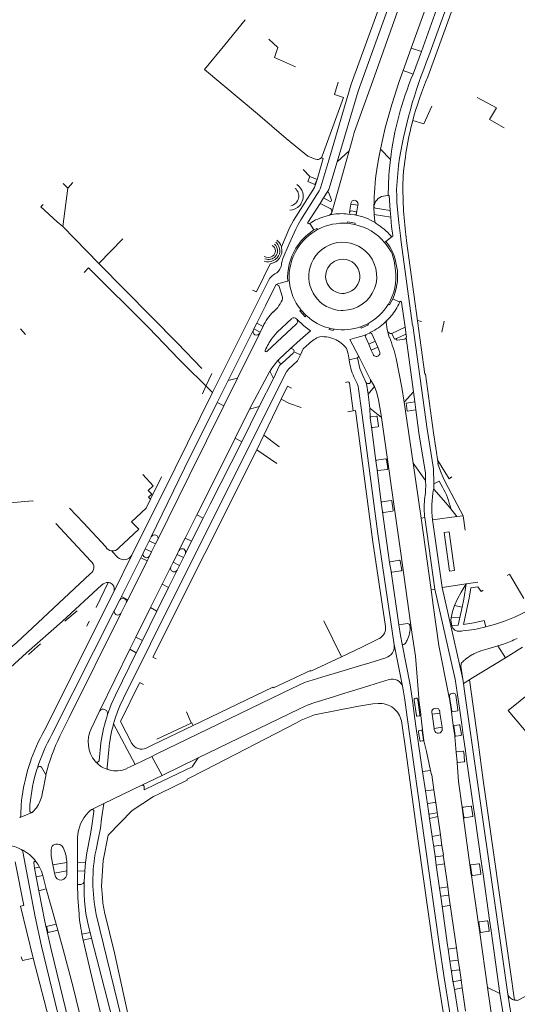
# Model space of a CAD drawing. Extents: x 145000 to 155000, y 457500 to 470000.
# Tile 341 of 548: x 149611 to 149750, y 464234 to 464510. Entities that reach past the tile are written whole.
import ezdxf

# ---------------------------------------------------------------- set-up
doc = ezdxf.new("R2010")
doc.units = 0
doc.header["$LTSCALE"] = 0.2
doc.header["$MEASUREMENT"] = 0
doc.layers.add('kant verharding', color=252, linetype='Continuous', lineweight=0)

msp = doc.modelspace()

# ---------------------------------------------------------------- linework, layer by layer
at = {"layer": 'kant verharding', "lineweight": 0}
for p, q in [((149724.98, 464514.79), (149720.23, 464501.64)), ((149723.04, 464500.69), (149727.75, 464513.77)), ((149668.05, 464502.55), (149673.75, 464509.53)), ((149730.4, 464509.03), (149724.84, 464493.6)), ((149720.23, 464501.64), (149717.99, 464495.42)), ((149720.23, 464501.64), (149723.04, 464500.69)), ((149717.99, 464495.42), (149720.74, 464494.35)), ((149714.38, 464470.45), (149711.6, 464473.38)), ((149691.52, 464471.37), (149693.46, 464470.57)), ((149693.88, 464464.92), (149695.6, 464470.76)), ((149694.89, 464462.83), (149697.13, 464470.33)), ((149695.6, 464470.76), (149695.03, 464470.94)), ((149702.86, 464472.96), (149698.85, 464458.65)), ((149699.51, 464469.83), (149702.86, 464472.96)), ((149714.38, 464470.45), (149714.04, 464467.24)), ((149691.86, 464465.76), (149689.99, 464467.72)), ((149691.86, 464465.76), (149693.88, 464464.92)), ((149622.77, 464451.72), (149624.2, 464462.49)), ((149624.2, 464462.49), (149622.9, 464463.75)), ((149624.2, 464462.49), (149625.58, 464464.04)), ((149689.31, 464453.65), (149693.85, 464460.74)), ((149695.66, 464459.73), (149694.71, 464458.18)), ((149695.66, 464459.73), (149696.74, 464461.34)), ((149695.66, 464459.73), (149697.56, 464458.79)), ((149697.91, 464459.11), (149697.13, 464461.2)), ((149713.73, 464460.39), (149713.04, 464460.35)), ((149694.71, 464458.18), (149691.33, 464452.9)), ((149698.85, 464458.65), (149698.02, 464455.66)), ((149703.29, 464457.97), (149702.97, 464455.8)), ((149703.33, 464458.23), (149703.29, 464457.97)), ((149705.27, 464457.7), (149703.29, 464457.97)), ((149704.94, 464455.51), (149705.27, 464457.7)), ((149705.27, 464457.7), (149705.33, 464457.94)), ((149709.82, 464457.67), (149709.78, 464457.48)), ((149709.79, 464457.23), (149709.78, 464457.48)), ((149709.86, 464455.09), (149709.79, 464457.23)), ((149696.42, 464454.67), (149697.37, 464454.96)), ((149697.98, 464455.1), (149697.37, 464454.96)), ((149703.34, 464455.16), (149702.48, 464455.22)), ((149703.34, 464455.16), (149704.37, 464454.99)), ((149709.86, 464455.09), (149714.48, 464454.4)), ((149714.48, 464454.4), (149714.34, 464456.22)), ((149621.25, 464453.09), (149622.77, 464451.72)), ((149622.77, 464451.72), (149632.86, 464441.45)), ((149691.68, 464452.53), (149691.85, 464452.64)), ((149691.85, 464452.64), (149692.99, 464450.78)), ((149704.47, 464452.29), (149702.31, 464452.66)), ((149710.22, 464452.74), (149710.4, 464452.62)), ((149692.73, 464450.6), (149692.99, 464450.78)), ((149693.98, 464450.9), (149694.24, 464451.02)), ((149713.08, 464447.54), (149714.92, 464448.93)), ((149632.86, 464441.45), (149639.52, 464448.28)), ((149683.89, 464446.06), (149683.82, 464446.22)), ((149683.93, 464445.91), (149683.89, 464446.06)), ((149712.77, 464447.3), (149713.08, 464447.54)), ((149713.48, 464446.33), (149712.77, 464447.3)), ((149713.84, 464446.59), (149713.08, 464447.54)), ((149632.86, 464441.45), (149654.82, 464419.1)), ((149715.84, 464439.49), (149715.5, 464441.53)), ((149716.33, 464439.48), (149715.91, 464441.61)), ((149682.43, 464435.58), (149680.23, 464431.17)), ((149683.23, 464435.79), (149682.43, 464435.58)), ((149685.68, 464436.43), (149683.23, 464435.79)), ((149685.68, 464436.43), (149686.1, 464436.54)), ((149686.16, 464436.18), (149686.1, 464436.54)), ((149701.87, 464433.12), (149701.43, 464433.06)), ((149679.43, 464429.58), (149677, 464424.73)), ((149680.23, 464431.17), (149679.43, 464429.58)), ((149713.74, 464429.95), (149713.83, 464430.04)), ((149715.03, 464431.52), (149716.98, 464430.57)), ((149716.98, 464430.57), (149716.71, 464430.06)), ((149717.06, 464430.71), (149716.98, 464430.57)), ((149718.52, 464423.58), (149717.49, 464430.64)), ((149689.36, 464428.42), (149689.24, 464428.61)), ((149690.85, 464426.84), (149689.36, 464428.42)), ((149691.07, 464426.7), (149690.85, 464426.84)), ((149700.61, 464428.28), (149701.16, 464428.3)), ((149714.21, 464426.3), (149713.5, 464425.57)), ((149676.2, 464423.1), (149677, 464424.73)), ((149677, 464424.73), (149678.78, 464423.83)), ((149678.78, 464423.83), (149677.97, 464422.22)), ((149706.05, 464423.71), (149708.06, 464424.58)), ((149713.5, 464425.57), (149712.91, 464424.98)), ((149714.81, 464421.86), (149718.52, 464423.58)), ((149718.81, 464421.45), (149718.52, 464423.58)), ((149721.99, 464425.43), (149723.11, 464425.18)), ((149728.78, 464422.19), (149729.41, 464425.33)), ((149610.94, 464423.15), (149612.35, 464421.59)), ((149676.06, 464422.84), (149668.98, 464408.65)), ((149677.85, 464421.96), (149671.65, 464409.35)), ((149676.2, 464423.1), (149676.06, 464422.84)), ((149677.97, 464422.22), (149676.2, 464423.1)), ((149677.97, 464422.22), (149677.85, 464421.96)), ((149697.33, 464423.33), (149697.1, 464423.39)), ((149698.51, 464423.05), (149697.33, 464423.33)), ((149698.76, 464423.04), (149698.51, 464423.05)), ((149708.31, 464418.82), (149707.4, 464420.87)), ((149707.62, 464421.52), (149708.55, 464421.96)), ((149708.95, 464422.18), (149708.55, 464421.96)), ((149710.13, 464419.65), (149709.18, 464421.72)), ((149714.08, 464420.79), (149713.59, 464422.57)), ((149714.69, 464421.82), (149714.81, 464421.86)), ((149654.82, 464419.1), (149661.69, 464412.09)), ((149708.31, 464418.82), (149710.13, 464419.65)), ((149709.04, 464417.15), (149708.31, 464418.82)), ((149710.13, 464419.65), (149710.85, 464418)), ((149720.81, 464405.55), (149718.75, 464420.66)), ((149653.4, 464416.58), (149655.04, 464414.86)), ((149683.31, 464414.63), (149686.3, 464417.43)), ((149687.42, 464416.72), (149689.23, 464415.88)), ((149702.88, 464414.48), (149702.54, 464416.17)), ((149710.85, 464418), (149709.04, 464417.15)), ((149709.56, 464416.02), (149709.04, 464417.15)), ((149710.85, 464418), (149711.36, 464416.84)), ((149664.64, 464405.31), (149655.04, 464414.86)), ((149702.88, 464414.48), (149705.22, 464414.99)), ((149708.79, 464408.84), (149705.66, 464415.18)), ((149662.79, 464407.15), (149664.41, 464410.68)), ((149674.99, 464400.68), (149680.67, 464411.26)), ((149680.67, 464411.26), (149681.67, 464409.25)), ((149661.81, 464404.99), (149662.79, 464407.15)), ((149668.98, 464408.65), (149665.95, 464402.57)), ((149671.65, 464409.35), (149667.84, 464401.64)), ((149668.98, 464408.65), (149671.65, 464409.35)), ((149681.67, 464409.25), (149677.73, 464401.4)), ((149709.9, 464407.02), (149708.13, 464404.9)), ((149708.79, 464408.84), (149709.9, 464407.02)), ((149708.64, 464400.99), (149708.13, 464404.9)), ((149718.26, 464402.65), (149720.81, 464405.55)), ((149721.2, 464402.75), (149720.81, 464405.55)), ((149667.84, 464401.64), (149665.95, 464402.57)), ((149683.84, 464403.45), (149679.02, 464393.43)), ((149718.26, 464402.65), (149720.76, 464385.55)), ((149721.51, 464400.46), (149721.2, 464402.75)), ((149674.99, 464400.68), (149670.95, 464392.54)), ((149677.73, 464401.4), (149672.8, 464391.57)), ((149674.99, 464400.68), (149677.73, 464401.4)), ((149702.52, 464399.97), (149703.94, 464400.21)), ((149703.94, 464400.21), (149704.64, 464400.33)), ((149708.64, 464400.99), (149711.91, 464398.38)), ((149708.64, 464400.99), (149708.75, 464398.32)), ((149711.91, 464398.38), (149711.82, 464399.02)), ((149708.75, 464398.32), (149708.75, 464398.28)), ((149708.75, 464398.28), (149709.11, 464395.71)), ((149710.48, 464398.72), (149708.92, 464398.51)), ((149711.07, 464395.98), (149710.71, 464398.55)), ((149716.7, 464364.33), (149711.91, 464398.38)), ((149679.02, 464393.43), (149677.06, 464389.34)), ((149683.23, 464390.22), (149679.02, 464393.43)), ((149710.34, 464386.22), (149709.11, 464395.71)), ((149709.34, 464395.54), (149710.89, 464395.75)), ((149670.95, 464392.54), (149672.8, 464391.57)), ((149677.06, 464389.34), (149647.92, 464331.29)), ((149677.06, 464389.34), (149682.66, 464385.46)), ((149683.23, 464390.22), (149683.33, 464390.13)), ((149710.34, 464386.22), (149710.67, 464383.67)), ((149713.08, 464386.77), (149710.51, 464386.44)), ((149713.63, 464384.06), (149713.3, 464386.6)), ((149720.76, 464385.55), (149722.99, 464370.22)), ((149720.76, 464385.55), (149724.21, 464380.76)), ((149711.85, 464374.54), (149710.67, 464383.67)), ((149710.89, 464383.5), (149713.46, 464383.83)), ((149647.33, 464375.55), (149650.37, 464381.71)), ((149726.49, 464379.78), (149726.52, 464378.26)), ((149726.41, 464378.27), (149726.52, 464378.26)), ((149614.3, 464375.01), (149606.97, 464374.4)), ((149614.3, 464375.01), (149614.45, 464374.93)), ((149711.85, 464374.54), (149712.18, 464371.98)), ((149714.59, 464375.12), (149712.02, 464374.76)), ((149715.17, 464372.4), (149714.81, 464374.95)), ((149713.32, 464363.85), (149712.18, 464371.98)), ((149712.41, 464371.82), (149715, 464372.17)), ((149731.24, 464372.84), (149732.95, 464370.62)), ((149620.8, 464368.73), (149630.62, 464358.2)), ((149660.3, 464371.14), (149657.04, 464364.63)), ((149662.06, 464370.21), (149658.79, 464363.75)), ((149660.3, 464371.14), (149662.06, 464370.21)), ((149724.01, 464370.36), (149722.99, 464370.22)), ((149722.99, 464370.22), (149725.79, 464350.18)), ((149723.93, 464370.79), (149724.01, 464370.36)), ((149726.79, 464350.34), (149724.01, 464370.36)), ((149732.95, 464370.62), (149726.19, 464369.72)), ((149726.19, 464369.72), (149728.84, 464350.84)), ((149734.74, 464370.86), (149732.95, 464370.62)), ((149734.74, 464370.86), (149735.27, 464366.85)), ((149645.85, 464361.64), (149646.95, 464363.87)), ((149646.95, 464363.87), (149647.51, 464365)), ((149646.95, 464363.87), (149648.73, 464363)), ((149647.61, 464360.76), (149648.73, 464363)), ((149648.73, 464363), (149649.33, 464364.21)), ((149657.04, 464364.63), (149655.27, 464361.11)), ((149657.04, 464364.63), (149658.79, 464363.75)), ((149658.79, 464363.75), (149657.05, 464360.32)), ((149713.87, 464359.89), (149713.32, 464363.85)), ((149717.26, 464360.36), (149716.7, 464364.33)), ((149636.45, 464361.04), (149636.68, 464360.79)), ((149636.68, 464360.79), (149638.07, 464359.32)), ((149645.25, 464360.41), (149644.61, 464359.14)), ((149645.25, 464360.41), (149645.85, 464361.64)), ((149645.85, 464361.64), (149647.61, 464360.76)), ((149647.04, 464359.6), (149647.61, 464360.76)), ((149654.73, 464360.02), (149655.27, 464361.11)), ((149656.49, 464359.17), (149657.05, 464360.32)), ((149720, 464340.88), (149717.26, 464360.36)), ((149642.11, 464359.83), (149637.1, 464349.81)), ((149644.61, 464359.14), (149639.16, 464348.25)), ((149646.36, 464358.24), (149640.92, 464347.35)), ((149644.61, 464359.14), (149646.36, 464358.24)), ((149647.04, 464359.6), (149646.36, 464358.24)), ((149652.99, 464356.56), (149653.65, 464357.88)), ((149653.65, 464357.88), (149654.73, 464360.02)), ((149653.65, 464357.88), (149655.42, 464357)), ((149656.49, 464359.17), (149654.73, 464360.02)), ((149655.42, 464357), (149656.49, 464359.17)), ((149714.16, 464357.81), (149713.87, 464359.89)), ((149714.16, 464357.79), (149714.16, 464357.81)), ((149714.16, 464357.79), (149714.56, 464355.25)), ((149716.9, 464358.43), (149714.33, 464358.02)), ((149717.54, 464355.68), (149717.12, 464358.27)), ((149652.99, 464356.56), (149650.56, 464351.7)), ((149654.73, 464355.62), (149652.36, 464350.8)), ((149654.73, 464355.62), (149655.42, 464357)), ((149716.75, 464340.36), (149714.56, 464355.25)), ((149714.79, 464355.08), (149717.39, 464355.45)), ((149632.11, 464345.2), (149635.43, 464352.21)), ((149735.54, 464351.8), (149738.83, 464352.27)), ((149617.61, 464310.75), (149637.1, 464349.81)), ((149650.56, 464351.7), (149647.32, 464345.21)), ((149652.36, 464350.8), (149649.12, 464344.23)), ((149650.56, 464351.7), (149652.36, 464350.8)), ((149726.79, 464350.34), (149725.79, 464350.18)), ((149725.79, 464350.18), (149726.39, 464345.83)), ((149731.29, 464330.47), (149726.79, 464350.34)), ((149728.84, 464350.84), (149735.54, 464351.8)), ((149731.27, 464340.1), (149728.84, 464350.84)), ((149637.27, 464344.51), (149638.73, 464347.38)), ((149639.16, 464348.25), (149638.73, 464347.38)), ((149640.49, 464346.49), (149639.01, 464343.53)), ((149640.92, 464347.35), (149639.16, 464348.25)), ((149640.92, 464347.35), (149640.49, 464346.49)), ((149637.27, 464344.51), (149619.74, 464309.65)), ((149623.34, 464341.36), (149626.84, 464344.3)), ((149647.32, 464345.21), (149643.2, 464336.96)), ((149649.12, 464344.23), (149645.06, 464335.99)), ((149647.32, 464345.21), (149649.12, 464344.23)), ((149734.44, 464345.26), (149732.35, 464345.77)), ((149734.44, 464345.26), (149733.8, 464342.45)), ((149624.54, 464314.43), (149639.01, 464343.53)), ((149630.18, 464341.38), (149629.46, 464339.95)), ((149700.75, 464331.44), (149695.76, 464341.51)), ((149733.8, 464342.45), (149731.36, 464342.33)), ((149740.6, 464341.54), (149741.08, 464339.81)), ((149716.75, 464340.36), (149719.21, 464340.74)), ((149734.65, 464325.16), (149731.27, 464340.1)), ((149742, 464340.07), (149741.08, 464339.81)), ((149645.06, 464335.99), (149643.2, 464336.96)), ((149645.06, 464335.99), (149643.34, 464332.51)), ((149711.29, 464336.5), (149706.36, 464334.12)), ((149613.15, 464332.08), (149616.51, 464335.08)), ((149641.51, 464333.52), (149633.17, 464316.36)), ((149641.51, 464333.52), (149643.34, 464332.51)), ((149706.36, 464334.12), (149700.75, 464331.44)), ((149715.46, 464334.83), (149717.78, 464323.24)), ((149741.61, 464333.66), (149744.41, 464334.47)), ((149744.41, 464334.47), (149746.03, 464334.93)), ((149746.54, 464331.18), (149744.41, 464334.47)), ((149746.54, 464331.18), (149751.34, 464334.13)), ((149587.5, 464309.53), (149612.61, 464332.57)), ((149647.92, 464331.29), (149648.86, 464330.82)), ((149708.66, 464329.75), (149713.09, 464331.16)), ((149736.87, 464325.22), (149746.54, 464331.18)), ((149698.67, 464326.78), (149706.36, 464329.1)), ((149706.36, 464329.1), (149708.66, 464329.75)), ((149696.39, 464326.09), (149698.67, 464326.78)), ((149714.01, 464325.07), (149710.4, 464323.94)), ((149734.82, 464324), (149734.65, 464325.16)), ((149734.82, 464324), (149736.49, 464324.99)), ((149736.49, 464324.99), (149736.87, 464325.22)), ((149736.49, 464324.99), (149738.89, 464307.51)), ((149645.32, 464323.65), (149644.37, 464324.12)), ((149686.79, 464322.55), (149649.12, 464304.26)), ((149708.12, 464323.19), (149700.45, 464320.86)), ((149710.4, 464323.94), (149708.12, 464323.19)), ((149735.13, 464321.82), (149734.82, 464324)), ((149747.25, 464237.1), (149735.13, 464321.82)), ((149700.45, 464320.86), (149698.16, 464320.16)), ((149720.48, 464319.7), (149720.47, 464319.76)), ((149721.66, 464315.03), (149721.04, 464319.28)), ((149732.05, 464321.23), (149731.27, 464321.06)), ((149733.27, 464316.56), (149732.66, 464320.73)), ((149733.06, 464321.42), (149733.77, 464316.45)), ((149630.72, 464311.32), (149633.17, 464316.36)), ((149634.48, 464316.68), (149634.67, 464316.58)), ((149688.97, 464316.89), (149660.62, 464303.14)), ((149710.93, 464318.38), (149709.43, 464318.23)), ((149726.81, 464316.99), (149727.09, 464317.03)), ((149728.18, 464316.17), (149728.25, 464315.67)), ((149731.73, 464316.07), (149733.13, 464316.32)), ((149733.77, 464316.45), (149734.34, 464312.46)), ((149624.54, 464314.43), (149621.97, 464309.27)), ((149635.3, 464315.32), (149635.26, 464315.22)), ((149658.65, 464312.98), (149657.33, 464316.02)), ((149721.71, 464310.7), (149721.16, 464314.74)), ((149721.85, 464314.84), (149722.48, 464314.92)), ((149726.04, 464315.4), (149725.95, 464315.9)), ((149728.25, 464315.67), (149726.04, 464315.4)), ((149726.59, 464311.4), (149726.04, 464315.4)), ((149728.25, 464315.67), (149728.82, 464311.71)), ((149731.43, 464316.03), (149731.98, 464312.17)), ((149642.98, 464301.29), (149636.97, 464312.67)), ((149647.98, 464306.82), (149659.2, 464312.24)), ((149722.11, 464307.74), (149721.71, 464310.7)), ((149722.4, 464310.82), (149723, 464310.92)), ((149723.24, 464310.76), (149723.63, 464308.23)), ((149728.82, 464311.71), (149726.59, 464311.4)), ((149726.65, 464311.01), (149726.59, 464311.4)), ((149728.82, 464311.71), (149728.89, 464311.22)), ((149733.66, 464312.38), (149732.28, 464312.22)), ((149734.26, 464309.66), (149733.84, 464312.24)), ((149734.34, 464312.46), (149734.76, 464309.51)), ((149723.41, 464307.9), (149722.9, 464307.84)), ((149732.4, 464309.17), (149732.78, 464304.67)), ((149732.71, 464309.21), (149734.04, 464309.39)), ((149734.76, 464309.51), (149735.38, 464305.15)), ((149633.43, 464307.39), (149632.92, 464302.37)), ((149635.63, 464305.43), (149635.19, 464300.45)), ((149646.08, 464305.9), (149647.98, 464306.82)), ((149735.38, 464305.15), (149735.8, 464302.16)), ((149642.98, 464301.29), (149647.72, 464303.58)), ((149649.12, 464304.26), (149647.72, 464303.58)), ((149650.55, 464298.25), (149647.72, 464303.58)), ((149650.55, 464298.25), (149660.62, 464303.14)), ((149732.78, 464304.67), (149733.04, 464302.07)), ((149734.68, 464305.06), (149732.96, 464304.89)), ((149735.15, 464302.35), (149734.9, 464304.88)), ((149615.67, 464300.35), (149615.62, 464300.17)), ((149631.97, 464302.07), (149631.85, 464302.21)), ((149635.66, 464299.8), (149635.7, 464299.79)), ((149640.63, 464300.15), (149642.98, 464301.29)), ((149723.35, 464299.37), (149725.59, 464299.67)), ((149733.26, 464301.91), (149734.93, 464302.08)), ((149735.8, 464302.16), (149737.56, 464289.81)), ((149650.55, 464298.25), (149644.9, 464295.51)), ((149724.17, 464293.92), (149723.35, 464299.37)), ((149634.27, 464290.36), (149644.9, 464295.51)), ((149726.56, 464294.25), (149724.17, 464293.92)), ((149727.06, 464290.59), (149726.56, 464294.25)), ((149724.73, 464290.17), (149724.17, 464293.92)), ((149611.08, 464287.02), (149611.16, 464290.29)), ((149613.58, 464290.01), (149613.54, 464288.38)), ((149724.73, 464290.17), (149725.11, 464287.59)), ((149726.84, 464290.71), (149724.89, 464290.4)), ((149734.45, 464289.29), (149734.86, 464286.32)), ((149734.55, 464289.12), (149734.95, 464286.56)), ((149736.85, 464289.66), (149734.72, 464289.33)), ((149737.47, 464286.95), (149737.08, 464289.49)), ((149737.56, 464289.81), (149737.97, 464286.9)), ((149725.31, 464286.25), (149725.11, 464287.59)), ((149725.31, 464286.25), (149727.67, 464286.72)), ((149726.06, 464281.18), (149725.31, 464286.25)), ((149725.34, 464287.42), (149727.33, 464287.75)), ((149727.67, 464286.72), (149727.49, 464287.9)), ((149728.38, 464281.65), (149727.67, 464286.72)), ((149734.86, 464286.32), (149736.64, 464273.24)), ((149735.18, 464286.39), (149737.3, 464286.72)), ((149737.97, 464286.9), (149739.86, 464273.64)), ((149626.87, 464274), (149626.89, 464280.83)), ((149728.38, 464281.65), (149726.06, 464281.18)), ((149726.5, 464278.22), (149726.06, 464281.18)), ((149728.81, 464278.58), (149728.38, 464281.65)), ((149726.5, 464278.22), (149726.86, 464275.69)), ((149728.59, 464278.72), (149726.67, 464278.44)), ((149620.02, 464273.21), (149619.65, 464275.16)), ((149727.22, 464273.18), (149726.86, 464275.69)), ((149727.09, 464275.52), (149729.02, 464275.8)), ((149729.52, 464273.54), (149729.18, 464275.95)), ((149614.89, 464272.29), (149614.65, 464273.76)), ((149614.89, 464272.29), (149616.3, 464272.59)), ((149615.36, 464269.92), (149614.89, 464272.29)), ((149620.02, 464273.21), (149623.88, 464273.91)), ((149620.02, 464273.21), (149620.48, 464270.91)), ((149623.87, 464274.3), (149623.88, 464273.91)), ((149623.91, 464271.58), (149623.88, 464273.91)), ((149626.87, 464274), (149629.16, 464273.91)), ((149626.87, 464274), (149626.87, 464271.58)), ((149629.16, 464273.91), (149628.92, 464271.5)), ((149727.22, 464273.18), (149729.52, 464273.54)), ((149728.13, 464266.74), (149727.22, 464273.18)), ((149730.4, 464267.05), (149729.52, 464273.54)), ((149736.8, 464273.06), (149737.14, 464270.45)), ((149739.12, 464273.56), (149736.96, 464273.28)), ((149739.66, 464270.78), (149739.33, 464273.39)), ((149739.86, 464273.64), (149740.28, 464270.67)), ((149615.36, 464269.92), (149617.2, 464270.26)), ((149616.07, 464266.02), (149615.36, 464269.92)), ((149618.14, 464266.53), (149617.2, 464270.26)), ((149620.48, 464270.91), (149623.91, 464271.58)), ((149620.55, 464270.52), (149620.48, 464270.91)), ((149623.91, 464271.58), (149623.92, 464271.12)), ((149626.87, 464271.58), (149626.86, 464267.73)), ((149628.92, 464271.5), (149626.87, 464271.58)), ((149628.92, 464271.5), (149628.76, 464268.62)), ((149737.05, 464270.23), (149738.96, 464257.28)), ((149737.36, 464270.28), (149739.5, 464270.55)), ((149740.28, 464270.67), (149742.12, 464257.74)), ((149626.86, 464267.73), (149627.79, 464267.73)), ((149730.4, 464267.05), (149728.13, 464266.74)), ((149728.47, 464264.3), (149728.13, 464266.74)), ((149730.73, 464264.63), (149730.4, 464267.05)), ((149618.14, 464266.53), (149616.07, 464266.02)), ((149620.92, 464256.63), (149618.14, 464266.53)), ((149728.47, 464264.3), (149728.84, 464261.72)), ((149730.51, 464264.8), (149728.64, 464264.52)), ((149730.73, 464264.63), (149731.12, 464262.04)), ((149614.5, 464247.15), (149610.97, 464261.67)), ((149729.06, 464261.55), (149730.95, 464261.83)), ((149732.84, 464250.07), (149731.12, 464262.04)), ((149620.92, 464256.63), (149621.38, 464255.02)), ((149738.96, 464257.28), (149739.39, 464254.31)), ((149739.14, 464257.13), (149739.48, 464254.53)), ((149741.44, 464257.62), (149739.31, 464257.34)), ((149742.01, 464254.87), (149741.67, 464257.46)), ((149742.12, 464257.74), (149742.54, 464254.76)), ((149621.38, 464255.02), (149622.9, 464249.61)), ((149630.43, 464254.34), (149628.13, 464253.83)), ((149628.13, 464253.83), (149628.48, 464252.16)), ((149630.83, 464252.72), (149630.43, 464254.34)), ((149739.71, 464254.36), (149741.86, 464254.65)), ((149742.54, 464254.76), (149745.03, 464237.26)), ((149628.48, 464252.16), (149630.83, 464252.72)), ((149730.55, 464249.65), (149732.84, 464250.07)), ((149733.33, 464246.63), (149732.84, 464250.07)), ((149611.18, 464247.54), (149611.47, 464246.47)), ((149731.05, 464246.28), (149730.55, 464249.65)), ((149614.5, 464247.15), (149611.47, 464246.47)), ((149622.93, 464214.45), (149614.5, 464247.15)), ((149731.05, 464246.28), (149733.33, 464246.63)), ((149731.49, 464243.33), (149731.05, 464246.28)), ((149733.76, 464243.67), (149733.33, 464246.63)), ((149733.53, 464243.84), (149731.66, 464243.56)), ((149734.15, 464241.1), (149733.76, 464243.67)), ((149732.27, 464238.42), (149731.89, 464240.76)), ((149732.12, 464240.59), (149733.98, 464240.88)), ((149734.46, 464238.87), (149734.15, 464241.1)), ((149732.27, 464238.42), (149734.46, 464238.87)), ((149733.3, 464231.97), (149732.27, 464238.42)), ((149734.46, 464238.87), (149735.39, 464232.32)), ((149741.53, 464238.93), (149742.95, 464229.35)), ((149741.53, 464238.93), (149745.03, 464237.26)), ((149745.03, 464237.26), (149746.99, 464224.78)), ((149747.25, 464237.1), (149748.95, 464225.84)), ((149749.53, 464235.36), (149749.63, 464235.37))]:
    msp.add_line(p, q, dxfattribs=at)
at = {"layer": 'kant verharding', "lineweight": 0, "flags": 128}
for points in [[(149788.38, 464685.02), (149787.43, 464678.72), (149786.54, 464672.4), (149786.23, 464670.65), (149784.12, 464660.94), (149783.12, 464657.27), (149780.67, 464649.28), (149778.85, 464642.99), (149769.33, 464617.03), (149740.69, 464537.38), (149734.37, 464520.11), (149730.4, 464509.03)], [(149779.69, 464651.29), (149774.22, 464634.7), (149761.76, 464599.8), (149750.18, 464568.15), (149743.61, 464550.36), (149725.16, 464499.45)], [(149702.86, 464472.96), (149703.86, 464476.59), (149704.3, 464478.04), (149706.28, 464483.7), (149709.03, 464491.19), (149717.9, 464516.15), (149726.9, 464540.4)], [(149722.56, 464537.25), (149715.21, 464517.12), (149705.39, 464489.58), (149699.51, 464469.83)], [(149697.13, 464470.33), (149703.46, 464491.6), (149712.4, 464516.16)], [(149687.81, 464496.42), (149681.97, 464499.06), (149682.93, 464501.82), (149680.39, 464504.12)], [(149677.21, 464483.27), (149662.41, 464495.62), (149668.05, 464502.55)], [(149723.04, 464500.69), (149720.85, 464494.61), (149720.74, 464494.35)], [(149717.99, 464495.42), (149716.85, 464492.27), (149714.82, 464485.83), (149712.95, 464479.35), (149712.23, 464476.37), (149711.6, 464473.38)], [(149695.03, 464470.94), (149695.22, 464471.17), (149695.35, 464471.44), (149701.3, 464487.85), (149698.73, 464488.63), (149699.8, 464492.14)], [(149738.66, 464487.79), (149744.1, 464484.97), (149742.14, 464481.71), (149746.18, 464479.38)], [(149726.01, 464485.37), (149723.73, 464480.48), (149720.64, 464481.4)], [(149677.21, 464483.27), (149685.27, 464476.41), (149691.28, 464471.47), (149691.52, 464471.37)], [(149710.55, 464467.72), (149711.02, 464470.56), (149711.6, 464473.38)], [(149696.74, 464461.34), (149697.16, 464462.14), (149697.45, 464463.01), (149699.51, 464469.83)], [(149716.61, 464468.86), (149716.13, 464462.12), (149716.14, 464460.27), (149716.23, 464458.42), (149716.74, 464452.91), (149717.19, 464449.15)], [(149693.88, 464464.92), (149693.15, 464462.68), (149687.28, 464453.47), (149686.29, 464451.55), (149683.89, 464446.06)], [(149693.88, 464464.92), (149693.28, 464463.53), (149691.26, 464464.36), (149691.86, 464465.76)], [(149713.73, 464460.39), (149713.96, 464466.13), (149714.04, 464467.24)], [(149714.34, 464456.22), (149714.03, 464460.41), (149713.73, 464460.39)], [(149621.25, 464453.09), (149616.62, 464457.24), (149617.26, 464457.88)], [(149698.02, 464455.66), (149698.05, 464455.99), (149697.96, 464456.31), (149697.78, 464456.61), (149697.51, 464456.82), (149694.71, 464458.18)], [(149714.34, 464456.22), (149710.18, 464456.89), (149709.93, 464457), (149709.79, 464457.23)], [(149697.37, 464454.96), (149697.77, 464455.22), (149698.02, 464455.66)], [(149704.47, 464455.98), (149703.51, 464456.12), (149703.18, 464456.06), (149702.97, 464455.8)], [(149704.37, 464454.99), (149704.7, 464455.06), (149704.91, 464455.32), (149704.94, 464455.51)], [(149709.86, 464455.09), (149710, 464453.17), (149710.07, 464452.93), (149710.22, 464452.74)], [(149714.48, 464454.4), (149714.72, 464451.79), (149715.05, 464449.2), (149715.03, 464449.04), (149714.92, 464448.93)], [(149683.95, 464441.4), (149684.1, 464442.09), (149684.32, 464442.77), (149686.04, 464446.94), (149687.9, 464451.05), (149688.58, 464452.36), (149689.31, 464453.65)], [(149692.99, 464450.78), (149693.8, 464451.23), (149693.98, 464450.9)], [(149704.47, 464452.29), (149704.54, 464452.68), (149703.47, 464452.9), (149702.39, 464453.04), (149702.31, 464452.66)], [(149714.59, 464449.02), (149714.73, 464448.91), (149714.92, 464448.93)], [(149717.19, 464449.15), (149717.4, 464447.42), (149720.58, 464424.03), (149720.7, 464424.06), (149724.69, 464395.05), (149726.41, 464383.95), (149726.49, 464379.78)], [(149718.92, 464447.71), (149724.05, 464410.48), (149724.17, 464410.5), (149726.4, 464394.09), (149727.78, 464385.46), (149727.69, 464385.43), (149728.41, 464383.33), (149729.26, 464381.27), (149730.55, 464378.76), (149734.74, 464370.86)], [(149628.73, 464438.88), (149629.98, 464440.2), (149646.73, 464423.51), (149653.4, 464416.58)], [(149675.81, 464433.97), (149676.9, 464433.48), (149680.81, 464441.34), (149680.9, 464441.35)], [(149682.03, 464438.48), (149681.69, 464438.26), (149681.39, 464438.01), (149680.71, 464437.28), (149680.28, 464436.63), (149664.64, 464405.31)], [(149684.22, 464431.96), (149683.17, 464435.22), (149682.43, 464435.58)], [(149684.13, 464431.19), (149684.26, 464431.57), (149684.22, 464431.96)], [(149713.83, 464430.04), (149714.18, 464429.83), (149715.03, 464431.52)], [(149690.85, 464426.84), (149690.56, 464426.54), (149689.78, 464427.32), (149689.05, 464428.15), (149689.36, 464428.42)], [(149679.81, 464416.81), (149682.68, 464419.49), (149688.05, 464424.49)], [(149686.75, 464425.98), (149682.69, 464422.22), (149681.34, 464420.53)], [(149686.3, 464417.43), (149689.12, 464420.06), (149692.07, 464422.57), (149690.22, 464424.02), (149688.16, 464425.91)], [(149708.06, 464424.58), (149708.23, 464424.22), (149706.2, 464423.34), (149706.05, 464423.71)], [(149713.59, 464422.57), (149713.38, 464423.48), (149713.29, 464424.41)], [(149697.33, 464423.33), (149697.25, 464422.93), (149697.29, 464422.92)], [(149697.29, 464422.92), (149698.42, 464422.67), (149698.51, 464423.05)], [(149705.66, 464415.18), (149703.03, 464420.18), (149705.04, 464420.69), (149707.03, 464421.3), (149707.62, 464421.52)], [(149714.81, 464421.86), (149715.54, 464420.22), (149716.11, 464420.46)], [(149718.81, 464421.45), (149718.67, 464421.6), (149718.48, 464421.58), (149716.11, 464420.46)], [(149718.75, 464420.66), (149718.89, 464420.94), (149718.81, 464421.45)], [(149691.64, 464419.02), (149690.02, 464417.59), (149689.23, 464415.88)], [(149718.75, 464420.66), (149718.39, 464420.27), (149716.24, 464420)], [(149689.23, 464415.88), (149688.61, 464414.54), (149688.38, 464414.22), (149685.92, 464411.88), (149685.3, 464411.13), (149684.84, 464410.27), (149664.92, 464370.3), (149654.87, 464350.26), (149639.78, 464319.9)], [(149687.42, 464416.72), (149687.33, 464416.53), (149687.2, 464416.38), (149684.24, 464413.61)], [(149681.67, 464409.25), (149683.4, 464412.91), (149684.24, 464413.61)], [(149707.56, 464408.18), (149706.65, 464410.09), (149705.85, 464412.04), (149705.22, 464414.99)], [(149718.26, 464402.65), (149717.57, 464406.73), (149715.98, 464414.8)], [(149683.84, 464403.45), (149685.58, 464407.08), (149686.72, 464406.55)], [(149701.79, 464408.1), (149702.37, 464408.35), (149702.8, 464408.2), (149702.97, 464407.99), (149703.94, 464400.21)], [(149704.2, 464409.68), (149705.06, 464407.86), (149705.33, 464407.11), (149705.5, 464406.34), (149706.35, 464400.43)], [(149708.13, 464404.9), (149707.73, 464407.83), (149707.56, 464408.18)], [(149711.82, 464399.02), (149711.09, 464403.33), (149710.57, 464405.2), (149709.9, 464407.02)], [(149664.64, 464405.31), (149654.22, 464384.17), (149642.11, 464359.83)], [(149647.51, 464365), (149656.84, 464384.15), (149665.95, 464402.57)], [(149667.84, 464401.64), (149658.11, 464382.07), (149649.33, 464364.21)], [(149689.44, 464401.17), (149686.14, 464402.26), (149683.84, 464403.45)], [(149721.2, 464402.75), (149718.77, 464402.36), (149719.1, 464400.11), (149721.51, 464400.46)], [(149704.64, 464400.33), (149709.48, 464363.62), (149712.98, 464339.9)], [(149706.35, 464400.43), (149710.89, 464365.81), (149715.36, 464335.38)], [(149724.21, 464380.76), (149724.19, 464382.78), (149722.38, 464394.07), (149721.51, 464400.46)], [(149670.95, 464392.54), (149662.22, 464374.98), (149660.3, 464371.14)], [(149672.8, 464391.57), (149664.02, 464374.08), (149662.06, 464370.21)], [(149727.64, 464386.35), (149730.79, 464381.23), (149731.53, 464381.74)], [(149645.15, 464382.4), (149648.08, 464379.2), (149646.69, 464377.97), (149647.66, 464376.9), (149646.79, 464376.1), (149647.33, 464375.55)], [(149728.97, 464378.86), (149728.06, 464380.54), (149726.49, 464379.78)], [(149726.52, 464378.26), (149729.87, 464374.49), (149731.24, 464372.84)], [(149647.33, 464375.55), (149646.1, 464373.03), (149641.99, 464369.21), (149644.03, 464367.09), (149638.39, 464361.84)], [(149634.8, 464362.14), (149628.6, 464368.88), (149624.63, 464372.97)], [(149730.8, 464366.36), (149729.39, 464366.17), (149730.89, 464355.37), (149732.3, 464355.56), (149730.8, 464366.36)], [(149771.15, 464287.47), (149775.63, 464281.95), (149830.24, 464326.21), (149802.49, 464360.83), (149747.3, 464316.39), (149757.87, 464303.93)], [(149630.47, 464354.62), (149609.93, 464335.43), (149603.79, 464330.35)], [(149747.07, 464354.18), (149747.71, 464354.57), (149751.74, 464347.75)], [(149633.74, 464351.51), (149622.61, 464341.31), (149612.61, 464332.57)], [(149735.54, 464351.8), (149734.15, 464349.49), (149733.17, 464347.67), (149732.35, 464345.77)], [(149735.54, 464351.8), (149734.88, 464347.55), (149734.44, 464345.26)], [(149738.84, 464350.99), (149736.85, 464350.7), (149736.39, 464347.79), (149734.86, 464340.48)], [(149738.84, 464350.99), (149739.74, 464349.65), (149740.24, 464349.99), (149740.2, 464350.06)], [(149726.39, 464345.83), (149727.95, 464334.63), (149730.63, 464320.95)], [(149731.36, 464342.33), (149731.79, 464344.07), (149732.35, 464345.77)], [(149731.56, 464340.12), (149731.26, 464341.64), (149731.36, 464342.33)], [(149733.8, 464342.45), (149733.36, 464340.24), (149731.56, 464340.12)], [(149734.86, 464340.48), (149737.75, 464340.92), (149740.6, 464341.54)], [(149717.63, 464334.97), (149717.18, 464337.42), (149716.75, 464340.36)], [(149722.29, 464319.93), (149721.37, 464331.6), (149720.45, 464337.69), (149720, 464340.88)], [(149643.2, 464336.96), (149642.36, 464335.27), (149641.51, 464333.52)], [(149715.36, 464335.38), (149715.37, 464335.29), (149715.46, 464334.83)], [(149720.47, 464319.76), (149719.92, 464323.56), (149717.63, 464334.97)], [(149741.61, 464333.66), (149739.7, 464333.08), (149739.03, 464332.85), (149738.39, 464332.58)], [(149643.34, 464332.51), (149637.53, 464320.71), (149636.32, 464318.05), (149635.3, 464315.32)], [(149659.2, 464312.24), (149681.54, 464322.94), (149681.72, 464322.74), (149692.01, 464327.63), (149692.15, 464327.43), (149700.75, 464331.44)], [(149731.29, 464330.47), (149732.53, 464325.17), (149733.06, 464321.42)], [(149734.65, 464325.16), (149734.12, 464328.82), (149734.15, 464329.28), (149734.18, 464329.4), (149734.22, 464329.52), (149734.3, 464329.69), (149734.38, 464329.8)], [(149686.79, 464322.55), (149690.4, 464324.25), (149696.39, 464326.09)], [(149644.37, 464324.12), (149644.24, 464324.18), (149638.88, 464313.34), (149642.12, 464307.2)], [(149717.78, 464323.24), (149717.99, 464322.16), (149718.38, 464319.43)], [(149698.16, 464320.16), (149693.21, 464318.63), (149691.36, 464317.98), (149688.97, 464316.89)], [(149718.38, 464319.43), (149719.07, 464314.53), (149723.98, 464279.47), (149728.08, 464250.49), (149729.3, 464242.29), (149732.46, 464222.51)], [(149721.16, 464314.74), (149720.53, 464319.33), (149720.48, 464319.7)], [(149722.48, 464314.92), (149722.55, 464314.96), (149722.61, 464315.02), (149722.64, 464315.09), (149722.65, 464315.16), (149722.05, 464319.41)], [(149722.92, 464314.99), (149722.87, 464315.39), (149722.34, 464319.32), (149722.29, 464319.93)], [(149730.63, 464320.95), (149730.97, 464319.21), (149731.43, 464316.03)], [(149730.92, 464320.53), (149731.04, 464319.58), (149731.44, 464316.85), (149731.52, 464316.23)], [(149688.15, 464312.99), (149689.45, 464313.73), (149693.18, 464315.17), (149705.03, 464317.56), (149709.43, 464318.23)], [(149730.75, 464222.34), (149728.7, 464234.99), (149727.58, 464242.03), (149726.36, 464250.24), (149722.26, 464279.22), (149718.66, 464305.11), (149717.47, 464313.49)], [(149723.33, 464310.97), (149723.33, 464310.98), (149722.92, 464314.99)], [(149659.2, 464312.24), (149658.84, 464312.98), (149649.04, 464308.42)], [(149688.15, 464312.99), (149662.45, 464299.68), (149657.51, 464297.21), (149657.58, 464296.92), (149649.69, 464293.07)], [(149723.73, 464307.94), (149723.71, 464308.01), (149723.33, 464310.97)], [(149731.98, 464312.17), (149732.39, 464309.32), (149732.4, 464309.17)], [(149732.1, 464311.99), (149732.3, 464310.68), (149732.5, 464309.34)], [(149722.6, 464308.03), (149722.49, 464308.78), (149722.38, 464309.69), (149722.24, 464310.59)], [(149725.59, 464299.67), (149724.5, 464304.95), (149723.73, 464307.94)], [(149723.35, 464299.37), (149722.21, 464307), (149722.11, 464307.74)], [(149738.89, 464307.51), (149740.35, 464296.92), (149747.92, 464243.95), (149749.13, 464235.39)], [(149660.62, 464303.14), (149658.98, 464300.66), (149648.59, 464295.72)], [(149732.78, 464304.67), (149732.78, 464304.67), (149732.78, 464304.67)], [(149618, 464298.38), (149617.96, 464298.58), (149616.85, 464300.52)], [(149726.56, 464294.25), (149725.99, 464298.45), (149725.84, 464298.43), (149725.59, 464299.67)], [(149733.04, 464302.07), (149733.06, 464301.89), (149733.44, 464296.53), (149734.45, 464289.29)], [(149617.15, 464293.82), (149618, 464298.18), (149618, 464298.38)], [(149648.59, 464295.72), (149645.49, 464294.24), (149645.5, 464295.2)], [(149649.69, 464293.07), (149648.13, 464292.31), (149642.21, 464288.46), (149635.48, 464281.55), (149634.11, 464274.45), (149633.64, 464267.26), (149633.87, 464264.12)], [(149614.25, 464287.91), (149614.4, 464288.03), (149615.42, 464289.21)], [(149629.93, 464287.96), (149630.36, 464288.37), (149630.84, 464288.72)], [(149634.27, 464290.36), (149631.25, 464288.95), (149630.84, 464288.72)], [(149632.07, 464277.43), (149632.7, 464280.35), (149633.28, 464283.48), (149633.59, 464286.14), (149634.27, 464290.36)], [(149727.49, 464287.9), (149727.49, 464287.97), (149727.06, 464290.59)], [(149610.73, 464286.51), (149612.41, 464287.12), (149614.25, 464287.91)], [(149629.16, 464273.91), (149629.49, 464276.6), (149630.46, 464281.35), (149630.83, 464283.47), (149631.48, 464288.16)], [(149729.18, 464275.95), (149729.19, 464276.01), (149728.81, 464278.58)], [(149611.18, 464277.52), (149611.49, 464277.25), (149611.64, 464276.88), (149615.04, 464258.74), (149616.87, 464250.46), (149632.69, 464185.18), (149633.21, 464183.17), (149633.57, 464181.14), (149633.68, 464180.13)], [(149610.97, 464261.67), (149611.89, 464261.9), (149609.46, 464274.1)], [(149615.28, 464274.18), (149615.82, 464273.41), (149616.3, 464272.59)], [(149616.3, 464272.59), (149616.82, 464271.45), (149617.2, 464270.26)], [(149736.64, 464273.24), (149737.01, 464270.49), (149737.05, 464270.23)], [(149626.86, 464267.73), (149627.01, 464264.1), (149627.28, 464260.47)], [(149635.98, 464167.14), (149636.23, 464177.11), (149636.17, 464179.29), (149635.95, 464181.47), (149635.55, 464183.68), (149634.99, 464185.86), (149619.54, 464249.6), (149617.8, 464257.36), (149616.07, 464266.02)], [(149730.55, 464249.65), (149730.38, 464250.82), (149728.84, 464261.72)], [(149649.86, 464184.89), (149649.76, 464185.74), (149649.43, 464187.85), (149649.04, 464189.95), (149648.58, 464192.04), (149641.14, 464222.31), (149632.13, 464259.4)], [(149634.46, 464260.02), (149637.27, 464248.65), (149642.26, 464225.6), (149647.08, 464206.93), (149651, 464190.39)], [(149621.38, 464255.02), (149618.65, 464254.36), (149618.26, 464256.01), (149620.92, 464256.63)], [(149739.31, 464257.34), (149739.3, 464257.34), (149739.3, 464257.34)], [(149739.39, 464254.31), (149739.4, 464254.26), (149741.53, 464238.93)], [(149640.77, 464201.09), (149639.55, 464206.44), (149638.21, 464211.76), (149630.92, 464241.86), (149628.48, 464252.16)], [(149630.83, 464252.72), (149638.8, 464221.74), (149645.71, 464193.49)], [(149635.15, 464200.16), (149630.9, 464217.64), (149625.65, 464238.99), (149622.9, 464249.61)], [(149772.79, 464247.45), (149750.3, 464235.46), (149749.92, 464235.34), (149749.63, 464235.37)], [(149731.89, 464240.76), (149731.59, 464242.64), (149731.49, 464243.33)], [(149749.13, 464235.39), (149749.38, 464235.36), (149749.53, 464235.36)]]:
    msp.add_lwpolyline(points, dxfattribs=at)
at = {"layer": 'kant verharding', "lineweight": 0}
for centre, radius, start, end in [((149846.58, 464449.03), 131.47, 157.4519, 171.3255), ((149807.87, 464458.17), 90.27, 156.8883, 165.088), ((149693.96, 464471.98), 1.49, 250.2667, 315.8077), ((149686.12, 464460.33), 2.64, 346.4335, 52.3272), ((149689.18, 464464.38), 5.92, 322.101, 344.7689), ((149685.79, 464460.38), 2.97, 285.1559, 347.047), ((149696.89, 464461.16), 0.239, 11.101, 129.6477), ((149713.19, 464456.89), 3.46, 92.4308, 166.9178), ((149697.65, 464459.03), 0.253, 248.6606, 273.1166), ((149697.65, 464459.03), 0.263, 272.4136, 17.3097), ((149704.33, 464458.08), 1.01, 352.1166, 171.3736), ((149700.56, 464442.08), 13.27, 81.7196, 101.2135), ((149704.44, 464455.48), 0.496, 3.3935, 86.8519), ((149691.57, 464452.78), 0.268, 151.7747, 230.8452), ((149691.57, 464452.77), 0.268, 230.6761, 294.2687), ((149680.34, 464444.96), 3.11, 344.6457, 50.7189), ((149681.08, 464445.53), 2.83, 13.9939, 56.8753), ((149680.42, 464444.99), 3.63, 325.7558, 14.788), ((149701.05, 464437.87), 9.48, 47.4589, 164.6305), ((149706.33, 464440.49), 9.23, 6.4984, 39.2746), ((149704.83, 464439.93), 11.21, 8.6393, 36.4679), ((149680.2, 464445.2), 3.32, 249.8452, 341.3097), ((149680.16, 464445.31), 4.03, 280.6532, 323.994), ((149701.06, 464437.81), 9.51, 270.6288, 47.7426), ((149680.56, 464441.54), 3.39, 295.5414, 340.0732), ((149680.55, 464441.53), 3.41, 340.1837, 357.6947), ((149701.05, 464437.78), 9.5, 164.1028, 267.3748), ((149700.69, 464437.78), 15.25, 329.4757, 6.4275), ((149700.7, 464437.94), 15.71, 335.8707, 5.6204), ((149675.37, 464435.21), 9.64, 311.6232, 321.0389), ((149675.37, 464435.21), 9.64, 321.0446, 335.3689), ((149700.87, 464437.88), 15.12, 298.3967, 328.3698), ((149717.27, 464430.63), 0.226, 1.9085, 158.5707), ((149687.41, 464425.25), 0.993, 309.9099, 41.3792), ((149697, 464413.85), 7.45, 108.1863, 136.0278), ((149695.41, 464412.84), 8.12, 78.0859, 95.1616), ((149695.41, 464412.81), 8.15, 69.6237, 78.1069), ((149708.74, 464421.52), 0.477, 23.8403, 113.6939), ((149714.59, 464422.87), 1.05, 196.5736, 275.352), ((149681.16, 464407.07), 35.67, 12.512, 22.6088), ((149693.03, 464411.66), 14.67, 142.827, 158.2674), ((149695.48, 464412.56), 8.36, 40.7736, 70.7054), ((149698.01, 464415.45), 4.59, 9.1425, 34.1174), ((149679.63, 464416.99), 0.253, 156.6413, 313.6023), ((149720.12, 464416.62), 17.37, 187.0652, 203.5419), ((149708.95, 464398.31), 0.2, 97.9545, 176.2165), ((149710.51, 464398.53), 0.197, 7.1356, 98.4726), ((149709.31, 464395.74), 0.201, 188.203, 277.3273), ((149710.87, 464395.95), 0.2, 277.7842, 7.7461), ((149710.54, 464386.24), 0.201, 97.611, 187.0296), ((149713.1, 464386.58), 0.196, 6.5387, 98.1753), ((149710.87, 464383.7), 0.201, 187.9349, 276.779), ((149713.43, 464384.03), 0.2, 277.5364, 7.4254), ((149709.58, 464368.12), 22.17, 12.2782, 28.9777), ((149712.05, 464374.56), 0.203, 98.7341, 186.5502), ((149714.62, 464374.92), 0.2, 8.1091, 97.4991), ((149753.03, 464372.96), 29.18, 173.8896, 184.2644), ((149712.38, 464372.01), 0.197, 189.9199, 278.4235), ((149714.97, 464372.37), 0.202, 278.5559, 7.2979), ((149639.89, 464361.14), 2.57, 224.9115, 329.5096), ((149714.36, 464357.82), 0.202, 99.5929, 182.0102), ((149716.93, 464358.24), 0.198, 8.9668, 96.457), ((149653.92, 464356.16), 1.01, 156.4881, 250.5214), ((149653.88, 464356.19), 1.03, 253.0757, 326.1373), ((149714.76, 464355.28), 0.2, 189.1911, 278.4545), ((149717.34, 464355.65), 0.2, 283.9909, 9.4483), ((149635.33, 464350.06), 2.15, 87.3179, 137.623), ((149635.33, 464350.07), 2.15, 70.7443, 87.3942), ((149635.33, 464350.37), 1.86, 342.524, 67.3859), ((149639.5, 464346.85), 0.942, 64.1567, 145.4112), ((149639.68, 464346.84), 0.885, 336.7337, 74.4739), ((149638.17, 464344.1), 0.992, 155.5938, 246.0137), ((149638.2, 464344.04), 0.951, 242.8297, 327.9228), ((149723.84, 464392.74), 61.92, 290.9959, 294.8566), ((149712.1, 464334.4), 3.39, 286.8787, 7.2319), ((149714.9, 464322.1), 3.1, 21.4842, 106.7541), ((149676.15, 464301.63), 40.7, 153.3326, 164.259), ((149731.36, 464320.62), 0.454, 102.3133, 191.405), ((149732.34, 464319.94), 1.32, 100.8666, 102.7763), ((149732.07, 464320.64), 0.598, 8.7878, 87.2152), ((149711.35, 464312.13), 6.27, 51.659, 93.8028), ((149711.35, 464312.12), 6.27, 12.6189, 51.6989), ((149731.71, 464316.25), 0.183, 186.7947, 276.1644), ((149733.08, 464316.51), 0.198, 283.5104, 14.0739), ((149676.4, 464301.49), 43.36, 161.5425, 172.1853), ((149676.17, 464301.63), 40.72, 164.2667, 174.645), ((149732.32, 464312), 0.218, 100.8221, 182.796), ((149733.69, 464312.26), 0.12, 88.0723, 104.9673), ((149733.69, 464312.23), 0.145, 3.5814, 90.4805), ((149662.2, 464285.54), 48.83, 150.4139, 162.3357), ((149674.28, 464284.06), 58.07, 154.2694, 165.7247), ((149732.66, 464309.36), 0.157, 187.8237, 269.6477), ((149732.67, 464309.34), 0.138, 267.3962, 287.1538), ((149734, 464309.64), 0.261, 277.302, 282.4296), ((149734.01, 464309.63), 0.249, 282.5302, 5.6697), ((149644.78, 464308.6), 3, 207.8273, 295.8591), ((149732.98, 464304.69), 0.202, 96.3133, 184.6493), ((149734.7, 464304.86), 0.201, 5.9906, 95.2305), ((149662.23, 464285.55), 48.85, 162.5802, 174.7543), ((149616.32, 464300.05), 0.713, 41.7522, 154.6035), ((149635.84, 464300.43), 0.657, 178.0607, 253.6594), ((149637.7, 464306.45), 6.96, 253.3117, 294.9273), ((149733.24, 464302.11), 0.199, 191.4868, 276.3957), ((149734.93, 464302.29), 0.211, 268.4542, 283.7768), ((149734.93, 464302.3), 0.226, 282.7159, 12.7806), ((149645.07, 464295.11), 0.44, 11.517, 113.0989), ((149606.38, 464295.25), 10.87, 326.2468, 347.5248), ((149606.4, 464295.24), 10.84, 347.5285, 352.4555), ((149630.94, 464288.2), 0.537, 355.9412, 101.3713), ((149724.93, 464290.2), 0.202, 99.6003, 188.0453), ((149726.87, 464290.52), 0.198, 20.889, 99.4515), ((149734.76, 464289.13), 0.205, 99.9524, 182.396), ((149736.88, 464289.46), 0.195, 7.457, 99.8604), ((149610.54, 464287.02), 0.542, 290.3834, 0.0271), ((149614.05, 464288.38), 0.505, 180.5813, 293.0221), ((149725.31, 464287.62), 0.204, 189.5294, 278.1792), ((149727.29, 464287.94), 0.199, 279.112, 346.8624), ((149735.14, 464286.59), 0.197, 188.2541, 279.6314), ((149737.27, 464286.9), 0.182, 278.83, 291.9225), ((149737.27, 464286.92), 0.2, 290.7103, 8.6128), ((149726.7, 464278.24), 0.204, 99.3567, 187.066), ((149728.62, 464278.52), 0.202, 16.7257, 97.83), ((149727.06, 464275.72), 0.201, 188.4428, 277.6553), ((149728.99, 464276), 0.2, 278.6348, 345.4938), ((149737, 464273.09), 0.199, 98.841, 187.2542), ((149739.13, 464273.36), 0.199, 7.1362, 93.8428), ((149737.34, 464270.48), 0.203, 188.1612, 276.4795), ((149739.47, 464270.75), 0.199, 278.8338, 7.2614), ((149627.74, 464268.77), 1.03, 272.7387, 351.7735), ((149655.07, 464265.1), 21.23, 182.6567, 193.8463), ((149728.67, 464264.32), 0.201, 98.6931, 186.7456), ((149730.54, 464264.6), 0.2, 8.2687, 98.3964), ((149729.04, 464261.75), 0.203, 188.9097, 277.6728), ((149730.92, 464262.03), 0.202, 278.5746, 2.7872), ((149673.24, 464262.97), 46.03, 183.1044, 191.4471), ((149739.34, 464257.14), 0.201, 102.5928, 181.9706), ((149741.47, 464257.42), 0.204, 10.8267, 96.7544), ((149739.68, 464254.56), 0.198, 187.2338, 278.2966), ((149741.81, 464254.84), 0.203, 283.4338, 7.0686), ((149731.69, 464243.36), 0.202, 99.1282, 187.3769), ((149733.56, 464243.64), 0.202, 9.0638, 98.1675), ((149732.09, 464240.79), 0.202, 189.6594, 278.4646), ((149733.95, 464241.07), 0.2, 278.3143, 6.7984), ((149749.47, 464237.64), 2.28, 193.6969, 261.4591)]:
    msp.add_arc(centre, radius, start, end, dxfattribs=at)
at = {"layer": 'kant verharding', "lineweight": 0, "extrusion": (0, 0, -1)}
for centre, radius, start, end in [((-149802.81, 464459.71), 89.09, 6.9231, 22.8821), ((-149804.77, 464459), 87.06, 3.933, 14.9068), ((-149783.67, 464457.04), 73.89, 0.3403, 8.3073), ((-149828.92, 464462.81), 111.03, 353.0068, 1.1146), ((-149686.22, 464460.36), 3.75, 121.975, 167.6372), ((-149686.09, 464460.21), 3.91, 165.9146, 221.0115), ((-149686.09, 464460.27), 3.94, 221.6824, 268.1213), ((-149700.19, 464440.03), 15.12, 56.5216, 75.5488), ((-149703.43, 464455.64), 0.487, 280.3088, 19.0667), ((-149701.85, 464439.76), 15.44, 99.3727, 122.8047), ((-149701.27, 464437.03), 15.66, 63.3251, 93.79), ((-149701.47, 464437.89), 14.71, 101.7743, 140.1918), ((-149701.07, 464437.52), 17.75, 121.7084, 139.5865), ((-149701.19, 464437.58), 15.52, 31.3579, 56.9825), ((-149701.43, 464437.47), 15.36, 31.4463, 60.9761), ((-149831.31, 464463.09), 113.44, 352.2094, 353.0146), ((-149680.5, 464444.97), 1.75, 119.8071, 239.437), ((-149680.5, 464444.96), 2.35, 128.8057, 221.0441), ((-149701.64, 464437.42), 15.99, 356.4301, 31.0018), ((-149680.15, 464445.56), 2.44, 239.448, 294.9002), ((-149680.27, 464445.2), 2.68, 221.551, 290.7956), ((-149701.03, 464437.58), 14.97, 356.0336, 31.882), ((-149701.06, 464437.83), 4.78, 265.4769, 91.0578), ((-149701.06, 464437.83), 4.78, 91.0661, 260.1789), ((-149700.09, 464437.42), 13.98, 320.9062, 354.9159), ((-149702.6, 464436.73), 15.61, 205.2799, 221.8958), ((-149689.53, 464419.28), 11.67, 22.9313, 47.2495), ((-149686.47, 464422.67), 7.1, 46.8265, 48.6262), ((-149700.4, 464436.55), 13.56, 284.0723, 313.4281), ((-149687.42, 464425.25), 0.994, 47.899, 138.2035), ((-149700.97, 464439.05), 16.16, 251.6775, 277.85), ((-149699.49, 464439.81), 20.01, 227.8709, 241.7927), ((-149714.47, 464424.79), 1.25, 342.2825, 38.8556), ((-149676.96, 464422.4), 0.996, 206.6952, 25.7149), ((-149707.9, 464421.06), 0.539, 339.4889, 58.3333), ((-149716.21, 464420.24), 0.242, 263.554, 65.6415), ((-149686.77, 464416.92), 0.687, 47.5818, 197.2811), ((-149705.46, 464415.04), 0.245, 346.8745, 145.6352), ((-149710.47, 464416.41), 0.994, 154.283, 336.4284), ((-149695.07, 464402.74), 16.72, 30.6066, 45.3124), ((-149683.82, 464414.16), 0.697, 232.3692, 42.8837), ((-149708.17, 464408.51), 0.695, 151.8694, 331.7578), ((-149701.71, 464379.35), 22.55, 176.4019, 188.3578), ((-149754.8, 464373.28), 28.83, 352.9004, 9.9664), ((-149648.41, 464364.52), 1.01, 28.2325, 114.8976), ((-149648.49, 464364.58), 0.922, 111.9483, 203.9678), ((-149636.7, 464363.19), 2.16, 276.431, 330.9812), ((-149636.7, 464363.19), 2.16, 218.6206, 276.485), ((-149646.11, 464360.08), 0.924, 297.2024, 21.1753), ((-149656.16, 464360.63), 1.01, 28.5804, 121.4809), ((-149656.17, 464360.68), 0.96, 122.4591, 202.3172), ((-149629.23, 464356.47), 2.22, 128.8264, 183.2429), ((-149646.19, 464360.1), 0.978, 210.6553, 301.0921), ((-149629.22, 464356.46), 2.22, 183.1626, 235.8661), ((-149731.84, 464381.38), 42.54, 239.9523, 256.1827), ((-149709.69, 464339.41), 3.33, 171.6045, 204.5009), ((-149713.01, 464339.31), 6.88, 173.4433, 208.3372), ((-149719.13, 464340.04), 0.713, 96.0596, 174.9244), ((-149733.55, 464340.62), 2.06, 261.6801, 345.7807), ((-149731.33, 464373.99), 35.49, 264.6154, 265.9276), ((-149731.14, 464376.53), 38.04, 254.8488, 264.6907), ((-149709.69, 464339.42), 3.33, 204.5683, 241.2553), ((-149714.18, 464338.43), 5.43, 205.9364, 219.0627), ((-149717.98, 464335.62), 0.747, 236.2499, 298.07), ((-149739.73, 464325.07), 7.14, 41.4618, 52.2295), ((-149746.41, 464316.43), 18.07, 52.2587, 59.1278), ((-149743.17, 464321.92), 11.68, 58.973, 65.8489), ((-149721.54, 464319.35), 0.507, 351.8423, 173.2073), ((-149634, 464315.79), 1.01, 34.1317, 118.0851), ((-149634.28, 464315.6), 1.05, 111.5653, 195.3776), ((-149726.95, 464316), 1, 354.2942, 82.0851), ((-149727.19, 464316.04), 0.997, 83.853, 172.0347), ((-149721.84, 464315.02), 0.186, 268.816, 2.0815), ((-149663.13, 464285.16), 52.23, 8.0384, 29.3457), ((-149638.28, 464307.63), 8.41, 319.8996, 26.0176), ((-149722.44, 464310.62), 0.201, 350.9811, 78.1213), ((-149723.03, 464310.7), 0.216, 80.4729, 164.7123), ((-149727.76, 464311.19), 1.13, 178.3297, 351.1108), ((-149722.87, 464308.11), 0.278, 263.0656, 341.6018), ((-149723.34, 464308.19), 0.297, 171.9258, 256.1725), ((-149632.35, 464302.52), 0.592, 194.6996, 310.3124), ((-149637.55, 464307.01), 7.46, 284.7116, 318.5034), ((-149663.94, 464285.07), 53.04, 5.6445, 8.0077), ((-149637.96, 464280.32), 11.08, 2.6701, 43.6223), ((-149606.63, 464269.43), 9.28, 68.2187, 119.3809), ((-149626.66, 464276.67), 7.17, 347.8359, 11.6216), ((-149620.94, 464277.63), 1.4, 20.1221, 85.4688), ((-149621.21, 464277.18), 1.88, 78.6054, 150.4844), ((-149614.57, 464273.83), 9.31, 152.662, 177.1309), ((-149606.26, 464267.28), 11.36, 115.6993, 142.5726), ((-149677.17, 464268.57), 45.97, 348.4971, 11.1217), ((-149615.1, 464273.77), 0.451, 358.8019, 112.7667), ((-149622.31, 464270.73), 1.77, 266.4055, 353.0487), ((-149621.96, 464270.89), 1.98, 173.3103, 256.373), ((-149671.9, 464266.43), 43.19, 343.7373, 2.9003)]:
    msp.add_arc(centre, radius, start, end, dxfattribs=at)

doc.saveas('drawing.dxf')
